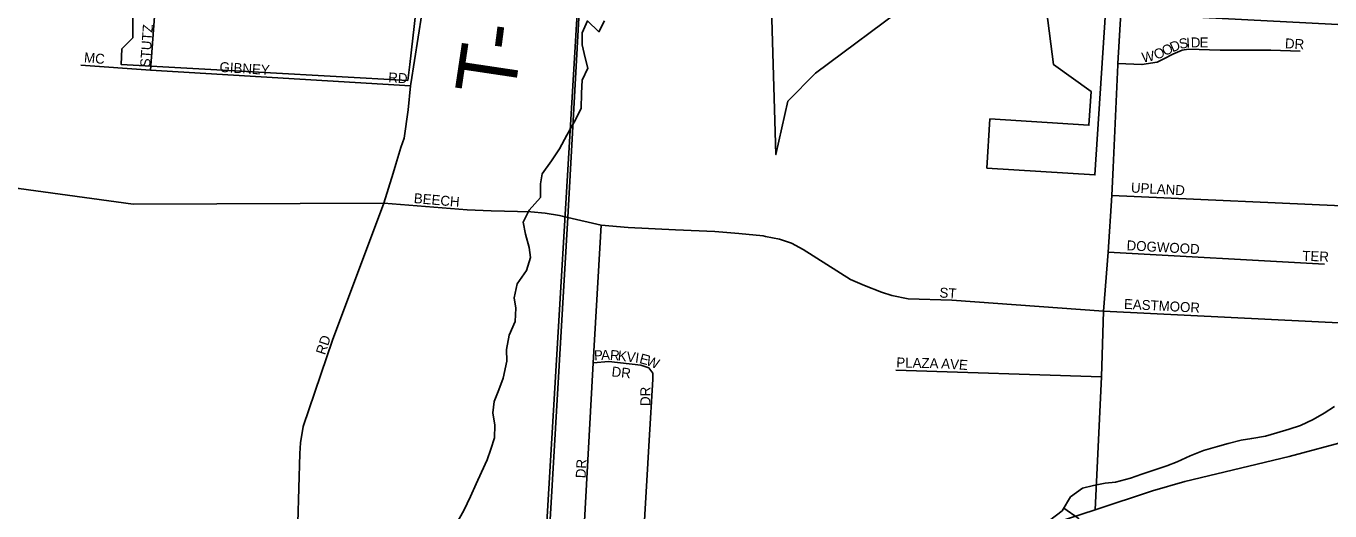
# Model space of a CAD drawing. Extents: x 1759416 to 2214760, y 252598 to 1116833.
# Drawn here: x 1975114 to 1981672, y 874156 to 876596 of the extents above; entities that cross this region are included whole.
import ezdxf

# ---------------------------------------------------------------- set-up
doc = ezdxf.new("R2010")
doc.units = 0
for name, color, linetype in [('GM_P_County_Alignment', 7, 'Continuous'), ('GM_X_City_Street', 7, 'Continuous'), ('GM_X_City_Street_Text', 7, 'Continuous'), ('GM_X_Corporation', 7, 'Continuous'), ('GM_X_Minor_River', 7, 'Continuous'), ('GM_X_Section', 7, 'Continuous'), ('GM_X_State_Route', 7, 'Continuous'), ('GM_X_Township', 7, 'Continuous'), ('GM_X_Township_Road', 7, 'Continuous'), ('GM_X_Township_Road_Text', 7, 'Continuous'), ('GM_X_Township_Subdivision', 7, 'Continuous'), ('GM_X_Township_Subdivision_Text', 7, 'Continuous'), ('GM_X_US_Route', 7, 'Continuous')]:
    doc.layers.add(name, color=color, linetype=linetype)

msp = doc.modelspace()

# ---------------------------------------------------------------- linework, layer by layer
at = {"layer": 'GM_P_County_Alignment'}
msp.add_lwpolyline([(1972061, 876551.4), (1972373.2, 876575.1), (1972829.4, 876560.7), (1973297.5, 876414), (1974163.7, 876100.8), (1974404.2, 875985.4), (1974761.8, 875861.9), (1975077.9, 875777.5), (1975652.2, 875698.8), (1976912.4, 875704.7)], dxfattribs=at)
at = {"layer": 'GM_X_City_Street'}
for points in [[(1980605.1, 876406.8), (1980726.5, 876401.5), (1980802.5, 876414.8), (1980837.2, 876430.9), (1980881.2, 876453.6), (1980929.3, 876474.9), (1980961.3, 876478.9), (1981120.1, 876474.9), (1981372.5, 876474.5), (1981375.4, 876474.4)], [(1981375.4, 876474.4), (1981522.6, 876469.7)], [(1976973.4, 875901.3), (1976998.3, 875984.8), (1977014.6, 876032.2), (1977035.4, 876174.5), (1977047, 876294.7), (1977048.5, 876304.4)], [(1976912.4, 875704.7), (1976959.8, 875855.9), (1976973.4, 875901.3)], [(1980575.7, 875743.5), (1981843.9, 875686.2)], [(1976501.9, 873456.4), (1976493.3, 873633.6), (1976480.9, 874095.9), (1976491.3, 874444.3), (1976493.4, 874498.4), (1976507.5, 874580.5), (1976654.1, 875014.9), (1976912.4, 875704.7)], [(1976912.4, 875704.7), (1977331.7, 875670.6), (1977453.2, 875666.1), (1977653.3, 875660.2), (1977724.4, 875654.3), (1977796.8, 875641.8)], [(1977796.8, 875641.8), (1977810.3, 875639.5), (1977838.2, 875632.9), (1978005.9, 875593.5), (1978141.9, 875581.4), (1978380.1, 875570.7), (1978578.1, 875561.3), (1978698.6, 875552), (1978820.3, 875539.9), (1978833, 875537.3)], [(1977883, 873285), (1977878.9, 873357.5), (1977919.3, 874044.4), (1977966.1, 874900.7), (1978005.9, 875593.5)], [(1978833, 875537.3), (1978902.7, 875522.7), (1978963.6, 875502.4), (1979022.4, 875471.7), (1979260.7, 875320.9), (1979330.7, 875289.4), (1979415.9, 875255.9), (1979467.6, 875240.7), (1979550.8, 875223.4), (1979769.9, 875216.4), (1980532.4, 875161.6)], [(1980556.7, 875457.2), (1981644.8, 875397.8)], [(1980532.4, 875161.6), (1981986, 875088.9)], [(1977966.1, 874900.7), (1978045.5, 874907.1), (1978205.6, 874889.2), (1978246.6, 874875.1)], [(1978180.9, 873380.4), (1978219.7, 874022.9), (1978248.1, 874509.8), (1978265.8, 874818.7), (1978265.8, 874849.5), (1978246.6, 874875.1)], [(1979487.6, 874864.7), (1980522.7, 874829.9)]]:
    msp.add_lwpolyline(points, dxfattribs=at)
at = {"layer": 'GM_X_Corporation'}
for points in [[(1978854.6, 876972.1), (1978885.4, 875948.8), (1978945.5, 876217.3), (1979083.9, 876359), (1979561.9, 876714.9)], [(1975651.3, 876896.9), (1975651.3, 876536.9), (1975594.7, 876480.3), (1975591.1, 876402.9), (1977033.8, 876321.9), (1977043.8, 876403), (1977074.3, 876666.7)], [(1980247, 876675.1), (1980282.3, 876401.8), (1980470.8, 876266.6), (1980460, 876096.9), (1979962, 876128.7), (1979946.2, 875881.1), (1980489.9, 875846.4), (1980542.5, 876665.8)]]:
    msp.add_lwpolyline(points, dxfattribs=at)
at = {"layer": 'GM_X_Minor_River'}
for points in [[(1977278.5, 874091.9), (1977314.9, 874157.8), (1977349.4, 874227.7), (1977377.8, 874291.6), (1977404.2, 874351.5), (1977432.6, 874413.4), (1977451, 874467.4), (1977469.4, 874523.4), (1977471.8, 874587.5), (1977462.2, 874649.6), (1977468.5, 874705.7), (1977490.9, 874765.6), (1977513.3, 874823.6), (1977531.9, 874909.6), (1977530.3, 874967.7), (1977542.7, 875039.7), (1977573.2, 875109.7), (1977577.6, 875175.7), (1977567.9, 875227.9), (1977584.4, 875297.9), (1977630.9, 875365.7), (1977651.3, 875431.7), (1977643.6, 875481.8), (1977626, 875548), (1977614.4, 875608.2), (1977644.8, 875670.1), (1977701.3, 875733.8), (1977701.7, 875801.9), (1977710, 875852), (1977756.5, 875917.8), (1977796.9, 875977.6), (1977833.4, 876047.5), (1977869.8, 876111.4), (1977906.3, 876181.2), (1977906.8, 876257.3), (1977911.2, 876323.4), (1977939.6, 876383.3), (1977925.9, 876435.5), (1977910.3, 876501.7), (1977910.7, 876561.8), (1977937.1, 876621.7), (1977994.8, 876567.3), (1978023.2, 876621.2)], [(1980261.4, 874106.9), (1980325.8, 874156.6), (1980366.2, 874226.4), (1980426.6, 874270.1), (1980482.7, 874283.8), (1980540.8, 874295.4), (1980592.9, 874301.1), (1980669.1, 874320.7), (1980725.3, 874340.3), (1980791.5, 874362), (1980851.7, 874383.6), (1980903.9, 874403.3), (1980968.1, 874432.9), (1981036.4, 874460.5), (1981106.5, 874480.1), (1981160.7, 874495.8), (1981224.9, 874511.4), (1981279, 874521.1), (1981347.1, 874532.7), (1981405.3, 874548.3), (1981467.4, 874568), (1981523.6, 874585.6), (1981587.8, 874615.3), (1981642.1, 874647), (1981694.4, 874680.7)], [(1980333.2, 874169.5), (1980405.6, 874120), (1980473.3, 874059.5), (1980538.9, 873991), (1980598.5, 873914.5), (1980742.5, 873847.8)]]:
    msp.add_lwpolyline(points, dxfattribs=at)
at = {"layer": 'GM_X_Section'}
msp.add_lwpolyline([(1983297.5, 876521), (1983041.3, 871071.1), (1980762.8, 871180), (1979768.8, 871227.4), (1977569.5, 871339.3), (1977893.7, 876803.2)], close=True, dxfattribs=at)
at = {"layer": 'GM_X_State_Route'}
for points in [[(1980604.8, 876401.4), (1980605.1, 876406.8), (1980619.9, 876660.4), (1980623.1, 876711.4)], [(1980581.9, 875884.4), (1980604.8, 876401.4)], [(1980525.9, 874939.3), (1980532.4, 875161.6), (1980556.7, 875457.2), (1980575.7, 875743.5), (1980581.9, 875884.4)], [(1980491.8, 874162), (1980522.7, 874829.9), (1980525.9, 874939.3)]]:
    msp.add_lwpolyline(points, dxfattribs=at)
at = {"layer": 'GM_X_Township'}
for points in [[(1983790.8, 871051.3), (1980149.3, 871233.5), (1978564.3, 871312.8), (1977908.6, 871345.6), (1977869, 871356.9), (1977591.8, 871369.4), (1977599.9, 871542.6), (1977618.8, 871881.1), (1977637, 872221.2), (1977644.7, 872388.6), (1977697.3, 873223.6), (1977838.2, 875632.9), (1977979.1, 878190.1), (1978022.2, 878973.2), (1978052.6, 879525.8), (1978080.8, 880037.7), (1978275, 883589.5), (1978647.5, 890098.7)], [(1956242.2, 879260.7), (1964932.8, 878929.4), (1964958.6, 878928.7), (1965060.6, 878925.7), (1965111.4, 878913), (1968980.9, 878660), (1969836.3, 878615.3), (1971368.2, 878535.3), (1971697.9, 878518.1), (1976487.6, 878268), (1977255.6, 878227.9), (1977979.1, 878190.1), (1977838.2, 875632.9), (1977697.3, 873223.6), (1977644.7, 872388.6), (1977637, 872221.2), (1977618.8, 871881.1), (1977599.9, 871542.6), (1977591.8, 871369.4), (1977584.2, 871181.1), (1977562.4, 870644.2), (1977534.2, 869990.2), (1977495.1, 869420.8), (1977468.9, 869117.6)]]:
    msp.add_lwpolyline(points, dxfattribs=at)
at = {"layer": 'GM_X_Township_Road'}
msp.add_lwpolyline([(1977048.5, 876304.4), (1977104.8, 876656.5), (1977179.5, 877394.8), (1977191.9, 877576.4), (1977203, 877612.2), (1977216.3, 877747.9), (1977235.4, 877829.8), (1977243.6, 877978.6), (1977245, 878041.4), (1977262.2, 878105.8), (1977267.4, 878183.1), (1977265, 878192.4)], dxfattribs=at)
at = {"layer": 'GM_X_Township_Subdivision'}
for points in [[(1975739.6, 876373.9), (1975780.3, 876915.5), (1975793.1, 877007.5), (1975808.1, 877067.4), (1975865.9, 877095.3)], [(1975388.7, 876399.6), (1975739.6, 876373.9), (1977047, 876294.7)]]:
    msp.add_lwpolyline(points, dxfattribs=at)
at = {"layer": 'GM_X_US_Route'}
for points in [[(1981264.4, 874381.1), (1981466.4, 874429.9), (1981766.6, 874510.9), (1982039.1, 874587.5), (1982211.5, 874649.3), (1982290, 874685.4)], [(1980491.8, 874162), (1980779.9, 874257.5), (1980942.2, 874303.3), (1981264.4, 874381.1)], [(1979053, 873678.3), (1979466.8, 873815.7), (1979763.3, 873925.6), (1980083.9, 874029.5), (1980491.8, 874162)]]:
    msp.add_lwpolyline(points, dxfattribs=at)

# ---------------------------------------------------------------- texts
at = {"layer": 'GM_X_City_Street_Text'}
for s, rotation, p in [('O', 26.15189, (1980841.7, 876443.8)), ('D', 23.87593, (1980880.7, 876462.9)), ('S', 12.14056, (1980918.4, 876479.9)), ('I', 3.41268, (1980950.8, 876487)), ('D', 0.41534, (1980972.1, 876488.3)), ('E', 0.00001, (1981016, 876488.6)), ('DR', 356.82219, (1981444.5, 876484.2)), ('W', 9.97096, (1980730.4, 876411.7)), ('O', 23.33249, (1980798.9, 876425.2)), ('UPLAND', 356.93129, (1980670.1, 875758.3)), ('BEECH', 355.02841, (1977062.4, 875705.4)), ('DOGWOOD', 356.86544, (1980648.1, 875467.8)), ('TER', 357.79869, (1981532.3, 875415)), ('ST', 356.18786, (1979706.6, 875230.2)), ('EASTMOOR', 356.98887, (1980634.9, 875173)), ('RD', 71.56504, (1976617.1, 874937.8)), ('P', 3.14346, (1977971.8, 874913.4)), ('A', 1.55229, (1978006.6, 874915.4)), ('R', 355.23434, (1978049.1, 874916.6)), ('K', 353.53913, (1978088.1, 874913.3)), ('V', 353.47151, (1978131.9, 874908.4)), ('I', 352.19744, (1978175.3, 874903.4)), ('E', 344.73769, (1978195.4, 874900.8)), ('W', 338.98543, (1978228.1, 874891.9)), ('DR', 353.99459, (1978056.9, 874833.2)), ('PLAZA', 358.72773, (1979490.6, 874878.3)), ('AVE', 356.04938, (1979715.4, 874873.8)), ('DR', 90, (1978253.4, 874684.1)), ('DR', 86.98901, (1977927.8, 874319.4))]:
    msp.add_text(s, height=50, rotation=rotation, dxfattribs=at).set_placement(p)
at = {"layer": 'GM_X_Township_Road_Text'}
for s, rotation, p in [('-', 82.59824, (1977601.5, 876461.4)), ('T', 81.5008, (1977567.5, 876233.2))]:
    msp.add_text(s, height=300, rotation=rotation, dxfattribs=at).set_placement(p)
at = {"layer": 'GM_X_Township_Subdivision_Text'}
for s, rotation, p in [('STUTZ', 86.01155, (1975736.6, 876387.5)), ('MC', 354.80826, (1975403.6, 876413.8)), ('GIBNEY', 356.31065, (1976085.4, 876365.4)), ('RD', 356.98902, (1976934.5, 876312.6))]:
    msp.add_text(s, height=50, rotation=rotation, dxfattribs=at).set_placement(p)

doc.saveas('drawing.dxf')
